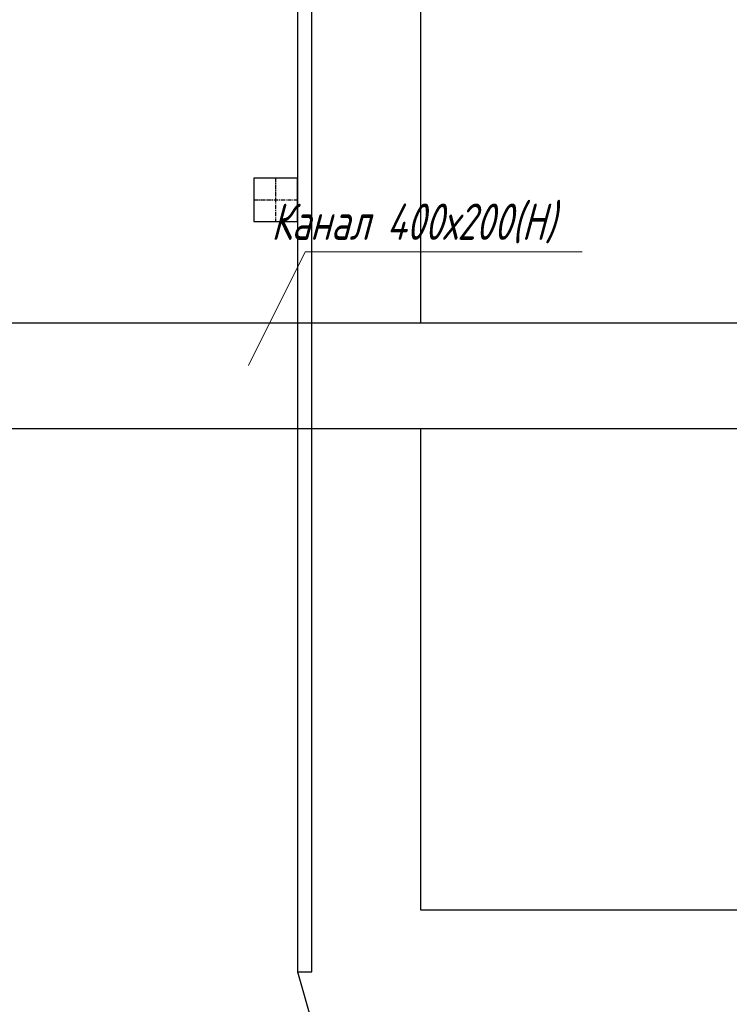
# Model space of a CAD drawing. Header units: millimetres. Extents: x 196 to 2027204, y -221452 to 153872.
# Tile 257 of 381: x 1213076 to 1215758, y -206000 to -202278. Entities that reach past the tile are written whole.
import ezdxf
from ezdxf import colors
from ezdxf.entities.mleader import LeaderData, LeaderLine
from ezdxf.math import Vec2, Vec3

# ---------------------------------------------------------------- set-up
doc = ezdxf.new("R2010")
doc.units = ezdxf.units.MM
doc.linetypes.add('CENTER', pattern=[50.8, 31.75, -6.35, 6.35, -6.35])
doc.layers.add('Текст', color=7, linetype='Continuous', lineweight=30)
doc.layers.add('Эл.линия силовых сетей', color=1, linetype='Continuous', lineweight=50)
doc.styles.add('Times New Roman', font='times.ttf')
doc.styles.add('Новый 050', font='romans.shx', dxfattribs={"width": 0.7, "oblique": 15, "height": 50})

# ---------------------------------------------------------------- blocks, each defined once
blk = doc.blocks.new('_None')

msp = doc.modelspace()

# ---------------------------------------------------------------- linework, layer by layer
at = {"color": 252, "lineweight": 30, "ltscale": 10}
for p, q in [((1214591.3, -196411.5), (1214591.3, -203424.1, 0.3)), ((1214180.3, -205877.3), (1214180.3, -196822.5)), ((1214125.5, -196877.3), (1214125.5, -205877.3)), ((1212197.7, -203424.1, 0.2), (1216757.7, -203424.1, 0.5)), ((1212197.7, -203824.1, 0.1), (1217157.7, -203824.1, 0.4)), ((1214591.3, -203824.1, 0.3), (1214591.3, -205643)), ((1214125.5, -205877.3), (1214180.3, -205877.3)), ((1214125.5, -205877.3), (1214449.5, -207010.2))]:
    msp.add_line(p, q, dxfattribs=at)
at = {"color": 7, "linetype": 'CENTER', "lineweight": 25, "ltscale": 0.5}
for p, q in [((1214043.3, -202877.3), (1214043.3, -203041.7)), ((1213961.1, -202959.5), (1214125.5, -202959.5))]:
    msp.add_line(p, q, dxfattribs=at)
at = {"color": 252, "lineweight": 30, "ltscale": 10}
for points in [[(1213961.1, -203041.7), (1214125.5, -203041.7), (1214125.5, -202877.3), (1213961.1, -202877.3), (1213961.1, -203041.7)], [(1214591.3, -205643), (1216180.3, -205643), (1216180.3, -208611.7), (1214591.3, -208611.7)]]:
    msp.add_lwpolyline(points, dxfattribs=at)

# ---------------------------------------------------------------- leaders
at = {"layer": 'Текст'}
ml = msp.add_multileader_mtext('Standard', dxfattribs=at)
ml.set_content('Канал 400х200(Н)', color=256, style='Новый 050')
ml.set_leader_properties(color=256, linetype='ByLayer', lineweight=13)
ml.set_arrow_properties(name='NONE')
ml.build(insert=Vec2(0, 0))
ml.multileader.update_dxf_attribs({"text_left_attachment_type": 6, "text_right_attachment_type": 6, "dogleg_length": 0, "arrow_head_size": 0})
ctx = ml.context
ctx.base_point, ctx.char_height, ctx.arrow_head_size, ctx.landing_gap_size, ctx.plane_origin = Vec3(1214154.6, -203156.3, 0.2), 137.25, 0, 0, Vec3(1217903.7, -203998.4, 0.2)
ctx.left_attachment, ctx.right_attachment, ctx.text_align_type = 6, 6, 1
notes = []
notes.append((ctx, [(1, (1, 1, 0), (1214154.6, -203156.3, 0.2), (1, 0), 0, [(0, [(1213941.5, -203586, 0.2)], 0, [])])]))
ctx.mtext.insert, ctx.mtext.width, ctx.mtext.alignment, ctx.mtext.line_spacing_factor, ctx.mtext.flow_direction = Vec3(1214562.8, -202973.3, 0.2), 1037.123, 2, 0.9, 5
for ctx, leaders in notes:
    for number, flags, end, landing, length, lines in leaders:
        leader = LeaderData()
        leader.index, (leader.has_last_leader_line, leader.has_dogleg_vector, leader.attachment_direction) = number, flags
        leader.last_leader_point, leader.dogleg_vector, leader.dogleg_length = Vec3(end), Vec3(landing), length
        for number, points, colour, breaks in lines:
            line = LeaderLine()
            line.index, line.vertices, line.color, line.breaks = number, Vec3.list(points), colors.encode_raw_color(colour), breaks
            leader.lines.append(line)
        ctx.leaders.append(leader)

# ---------------------------------------------------------------- next in the draw order: texts
at = {"layer": 'Эл.линия силовых сетей', "color": 1, "lineweight": 20, "ltscale": 200, "insert": (1141695.2, -202736.7, 0.4), "char_height": 300, "attachment_point": 1, "rotation": 359.8977, "style": 'Times New Roman', "bg_fill": 3, "box_fill_scale": 1, "bg_fill_color": 256, "bg_fill_transparency": 0}
msp.add_mtext_dynamic_manual_height_columns('\\pi16.00321;{\\L\\C0;5ДСП-36Вт-IP54\\P\\pi1335.61388;\\l2,6}', width=3198.337, gutter_width=1250, heights=[0], dxfattribs=at)

doc.saveas('drawing.dxf')
